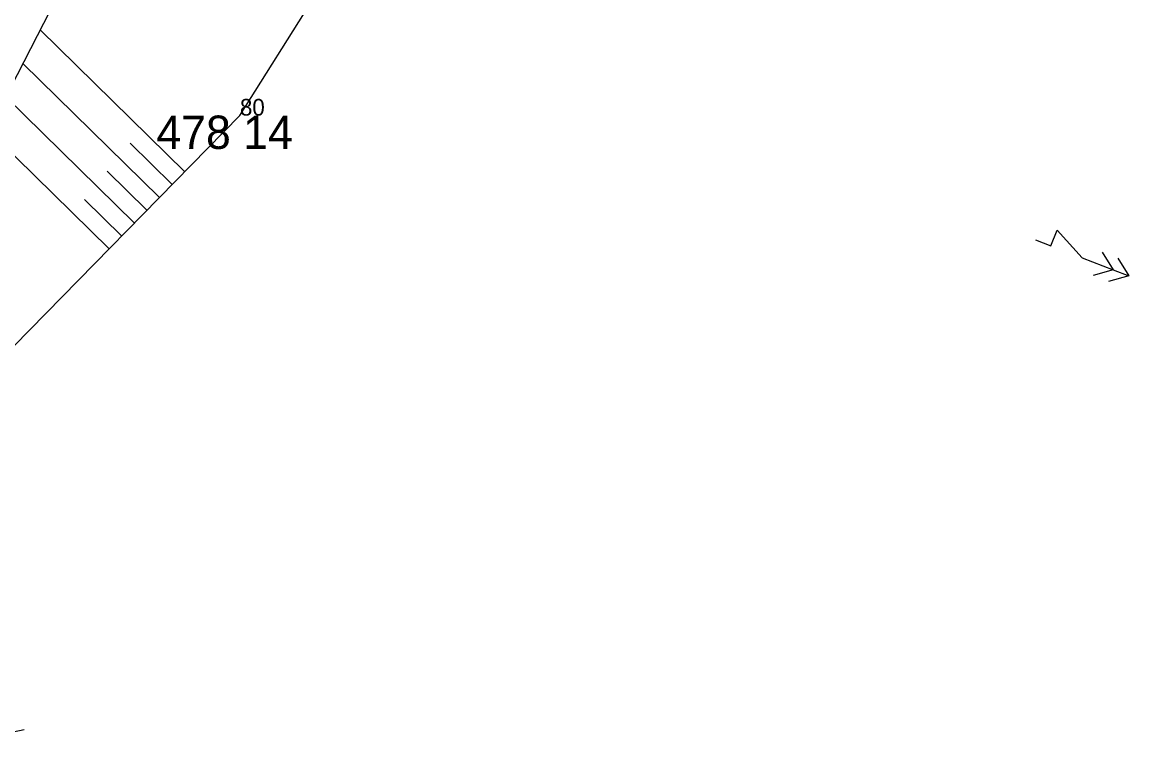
# Model space of a CAD drawing. Extents: x -559180 to -551373, y -1076947 to -1072071.
# Drawn here: x -553568.56 to -553535.2, y -1075827.15 to -1075805.06 of the extents above; entities that cross this region are included whole.
import ezdxf

# ---------------------------------------------------------------- set-up
doc = ezdxf.new("R2010")
doc.units = 0
for name, color, linetype in [('12_PLOTY', 7, 'Continuous'), ('14_BUDOVY', 7, 'Continuous'), ('1_VODA_ZN', 7, 'Continuous'), ('20_EL_ZN', 7, 'Continuous'), ('26_SRAFY', 7, 'Continuous'), ('27_HRANA_PATA', 7, 'Continuous'), ('3_BODY', 7, 'Continuous'), ('6_VYSKY', 7, 'Continuous')]:
    doc.layers.add(name, color=color, linetype=linetype)

# ---------------------------------------------------------------- blocks, each defined once
blk = doc.blocks.new('POINT_DISPLAY')
blk.add_line((0, 0), (0, 0))
blk = doc.blocks.new('ELVN')
at = {"layer": '20_EL_ZN'}
for p, q in [((0.5, 0), (0.5, 0.5)), ((0.5, 0.5), (1.5, 0)), ((0, 0), (0.5, 0)), ((1.5, 0), (2.5, 0)), ((2.5, 0), (3, 0))]:
    blk.add_line(p, q, dxfattribs=at)
for points in [[(2, 0.375), (2.5, 0), (2, -0.375)], [(2.5, 0.375), (3, 0), (2.5, -0.375)]]:
    blk.add_lwpolyline(points, dxfattribs=at)

msp = doc.modelspace()

# ---------------------------------------------------------------- linework, layer by layer
at = {"layer": '12_PLOTY'}
msp.add_line((-553562.94, -1075795.37), (-553570.82, -1075810.75), dxfattribs=at)
at = {"layer": '14_BUDOVY'}
msp.add_line((-553568.496, -1075826.287), (-553572.81, -1075827.15), dxfattribs=at)
at = {"layer": '26_SRAFY'}
for p, q in [((-553568.021, -1075805.287), (-553563.683, -1075809.544)), ((-553568.537, -1075806.294), (-553564.439, -1075810.315)), ((-553569.053, -1075807.301), (-553565.196, -1075811.086)), ((-553569.569, -1075808.308), (-553565.952, -1075811.857)), ((-553565.326, -1075808.688), (-553564.061, -1075809.93)), ((-553566.011, -1075809.53), (-553564.817, -1075810.701)), ((-553566.695, -1075810.372), (-553565.574, -1075811.472))]:
    msp.add_line(p, q, dxfattribs=at)
at = {"layer": '27_HRANA_PATA'}
for p, q in [((-553562.03, -1075807.86), (-553555.03, -1075796.7)), ((-553575.531, -1075821.619), (-553562.03, -1075807.86))]:
    msp.add_line(p, q, dxfattribs=at)

# ---------------------------------------------------------------- block references
at = {"layer": '1_VODA_ZN'}
msp.add_blockref('POINT_DISPLAY', (-553562.03, -1075807.86), dxfattribs=at)
at = {"layer": '20_EL_ZN', "xscale": 1.0000012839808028, "yscale": 1.0000012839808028, "rotation": -21.208799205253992}
msp.add_blockref('ELVN', (-553538.181, -1075811.582), dxfattribs=at)

# ---------------------------------------------------------------- texts
at = {"layer": '3_BODY'}
msp.add_text('80', height=0.5, dxfattribs=at).set_placement((-553562.03, -1075807.86))
at = {"layer": '6_VYSKY'}
msp.add_text('478 14', height=1, dxfattribs=at).set_placement((-553564.535, -1075808.86))

doc.saveas('drawing.dxf')
